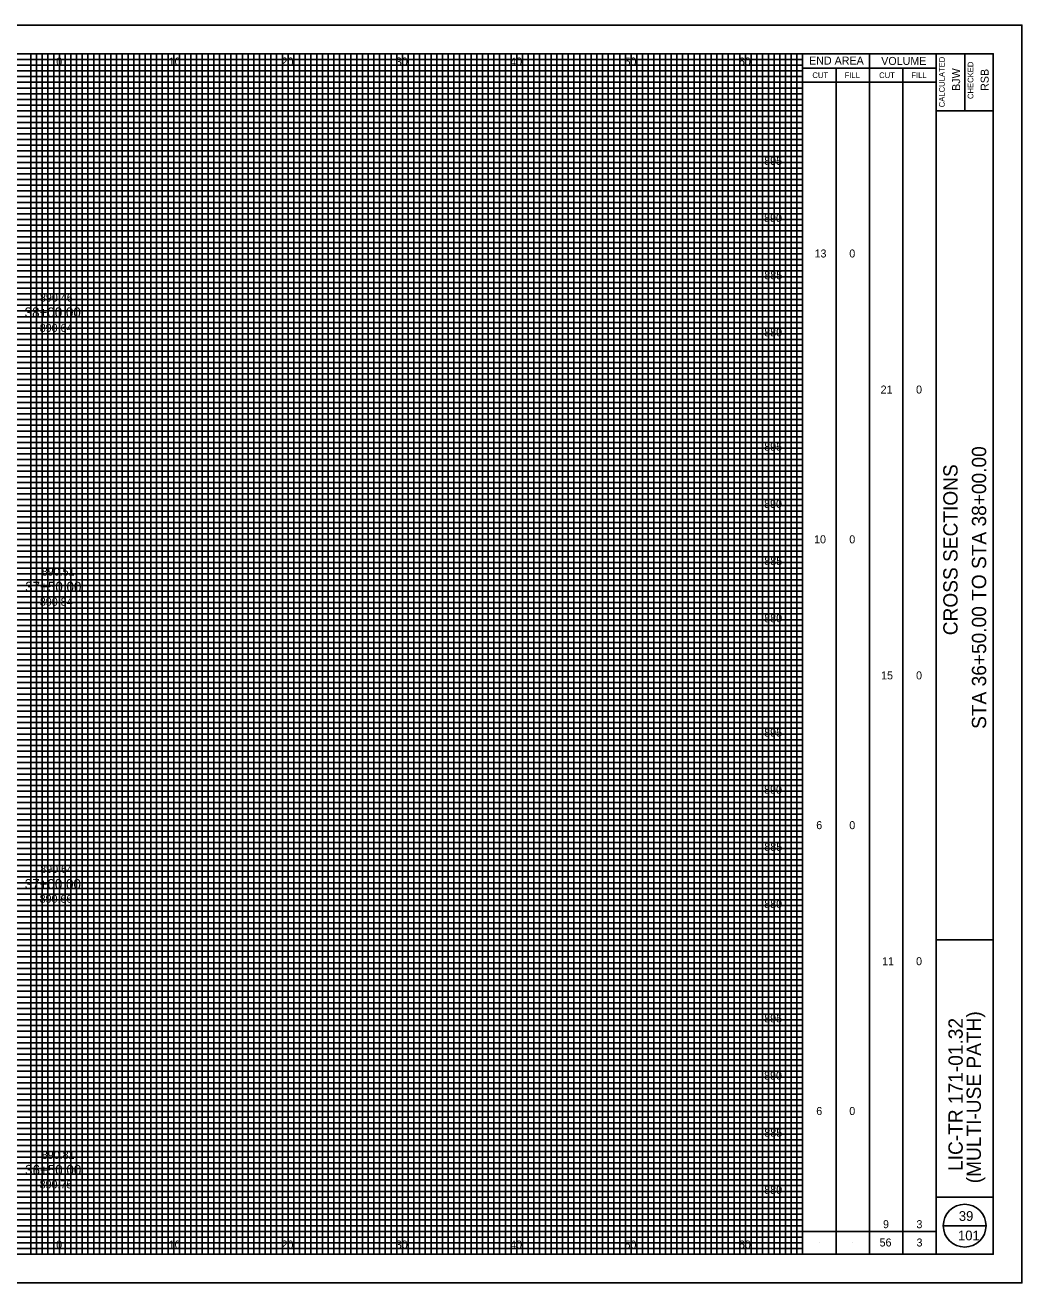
# Model space of a CAD drawing. Extents: x -10 to 160, y -2 to 2522.
# Drawn here: x 72.8 to 160, y 1262.5 to 1372.5 of the extents above; entities that cross this region are included whole.
import ezdxf

# ---------------------------------------------------------------- set-up
doc = ezdxf.new("R2010")
doc.units = 0
for name, color, linetype in [('GK_Cells', 7, 'Continuous'), ('GK_Patterns', 7, 'Continuous'), ('TX_P_10', 7, 'Continuous'), ('TX_X_10', 7, 'Continuous'), ('XS_P_Finished_Grade_Seeded', 7, 'Continuous'), ('XS_P_Pavt_Surface', 7, 'Continuous'), ('XS_P_Subgrade', 7, 'Continuous'), ('XS_X_Ground_Line', 7, 'Continuous')]:
    doc.layers.add(name, color=color, linetype=linetype)

msp = doc.modelspace()

# ---------------------------------------------------------------- linework, layer by layer
at = {"layer": 'GK_Cells'}
msp.add_lwpolyline([(-10, 1262.5), (160, 1262.5), (160, 1372.5), (-10, 1372.5)], close=True, dxfattribs=at)
at = {"layer": 'TX_P_10'}
for p, q in [((140.83, 1265), (140.83, 1370)), ((146.67, 1265), (146.67, 1370)), ((140.83, 1368.75), (152.5, 1368.75)), ((143.75, 1265), (143.75, 1368.75)), ((149.58, 1265), (149.58, 1368.75)), ((140.83, 1367.5), (152.5, 1367.5)), ((153.12, 1267.5), (156.88, 1267.5)), ((140.83, 1267), (152.5, 1267)), ((142.29, 1266), (142.29, 1266)), ((145.21, 1266), (145.21, 1266)), ((148.12, 1266), (148.12, 1266)), ((151.04, 1266), (151.04, 1266))]:
    msp.add_line(p, q, dxfattribs=at)
msp.add_circle((155, 1267.5), 1.87, dxfattribs=at)
at = {"layer": 'TX_X_10'}
for p, q in [((75.83, 1265), (75.83, 1370)), ((80.83, 1265), (80.83, 1370)), ((85.83, 1265), (85.83, 1370)), ((90.83, 1265), (90.83, 1370)), ((95.83, 1265), (95.83, 1370)), ((100.83, 1265), (100.83, 1370)), ((105.83, 1265), (105.83, 1370)), ((110.83, 1265), (110.83, 1370)), ((115.83, 1265), (115.83, 1370)), ((120.83, 1265), (120.83, 1370)), ((125.83, 1265), (125.83, 1370)), ((130.83, 1265), (130.83, 1370)), ((135.83, 1265), (135.83, 1370)), ((5.83, 1365), (140.83, 1365)), ((5.83, 1360), (140.83, 1360)), ((5.83, 1355), (140.83, 1355)), ((5.83, 1350), (140.83, 1350)), ((5.83, 1345), (140.83, 1345)), ((5.83, 1340), (140.83, 1340)), ((5.83, 1335), (140.83, 1335)), ((5.83, 1330), (140.83, 1330)), ((5.83, 1325), (140.83, 1325)), ((5.83, 1320), (140.83, 1320)), ((5.83, 1315), (140.83, 1315)), ((5.83, 1310), (140.83, 1310)), ((5.83, 1305), (140.83, 1305)), ((5.83, 1300), (140.83, 1300)), ((5.83, 1295), (140.83, 1295)), ((5.83, 1290), (140.83, 1290)), ((5.83, 1285), (140.83, 1285)), ((5.83, 1280), (140.83, 1280)), ((5.83, 1275), (140.83, 1275)), ((5.83, 1270), (140.83, 1270))]:
    msp.add_line(p, q, dxfattribs=at)
at = {"layer": 'XS_P_Pavt_Surface'}
for p, q in [((152.5, 1265), (152.5, 1370)), ((155, 1370), (155, 1365)), ((152.5, 1365), (157.5, 1365)), ((152.5, 1292.5), (157.5, 1292.5)), ((152.5, 1270), (157.5, 1270))]:
    msp.add_line(p, q, dxfattribs=at)
msp.add_lwpolyline([(0, 1370), (157.5, 1370), (157.5, 1265), (0, 1265)], close=True, dxfattribs=at)
at = {"layer": 'XS_X_Ground_Line'}
for p, q in [((5.83, 1369.5), (140.83, 1369.5)), ((73.33, 1265), (73.33, 1370)), ((73.83, 1265), (73.83, 1370)), ((74.33, 1265), (74.33, 1370)), ((74.83, 1265), (74.83, 1370)), ((75.33, 1265), (75.33, 1370)), ((76.33, 1265), (76.33, 1370)), ((76.83, 1265), (76.83, 1370)), ((77.33, 1265), (77.33, 1370)), ((77.83, 1265), (77.83, 1370)), ((78.33, 1265), (78.33, 1370)), ((78.83, 1265), (78.83, 1370)), ((79.33, 1265), (79.33, 1370)), ((79.83, 1265), (79.83, 1370)), ((80.33, 1265), (80.33, 1370)), ((81.33, 1265), (81.33, 1370)), ((81.83, 1265), (81.83, 1370)), ((82.33, 1265), (82.33, 1370)), ((82.83, 1265), (82.83, 1370)), ((83.33, 1265), (83.33, 1370)), ((83.83, 1265), (83.83, 1370)), ((84.33, 1265), (84.33, 1370)), ((84.83, 1265), (84.83, 1370)), ((85.33, 1265), (85.33, 1370)), ((86.33, 1265), (86.33, 1370)), ((86.83, 1265), (86.83, 1370)), ((87.33, 1265), (87.33, 1370)), ((87.83, 1265), (87.83, 1370)), ((88.33, 1265), (88.33, 1370)), ((88.83, 1265), (88.83, 1370)), ((89.33, 1265), (89.33, 1370)), ((89.83, 1265), (89.83, 1370)), ((90.33, 1265), (90.33, 1370)), ((91.33, 1265), (91.33, 1370)), ((91.83, 1265), (91.83, 1370)), ((92.33, 1265), (92.33, 1370)), ((92.83, 1265), (92.83, 1370)), ((93.33, 1265), (93.33, 1370)), ((93.83, 1265), (93.83, 1370)), ((94.33, 1265), (94.33, 1370)), ((94.83, 1265), (94.83, 1370)), ((95.33, 1265), (95.33, 1370)), ((96.33, 1265), (96.33, 1370)), ((96.83, 1265), (96.83, 1370)), ((97.33, 1265), (97.33, 1370)), ((97.83, 1265), (97.83, 1370)), ((98.33, 1265), (98.33, 1370)), ((98.83, 1265), (98.83, 1370)), ((99.33, 1265), (99.33, 1370)), ((99.83, 1265), (99.83, 1370)), ((100.33, 1265), (100.33, 1370)), ((101.33, 1265), (101.33, 1370)), ((101.83, 1265), (101.83, 1370)), ((102.33, 1265), (102.33, 1370)), ((102.83, 1265), (102.83, 1370)), ((103.33, 1265), (103.33, 1370)), ((103.83, 1265), (103.83, 1370)), ((104.33, 1265), (104.33, 1370)), ((104.83, 1265), (104.83, 1370)), ((105.33, 1265), (105.33, 1370)), ((106.33, 1265), (106.33, 1370)), ((106.83, 1265), (106.83, 1370)), ((107.33, 1265), (107.33, 1370)), ((107.83, 1265), (107.83, 1370)), ((108.33, 1265), (108.33, 1370)), ((108.83, 1265), (108.83, 1370)), ((109.33, 1265), (109.33, 1370)), ((109.83, 1265), (109.83, 1370)), ((110.33, 1265), (110.33, 1370)), ((111.33, 1265), (111.33, 1370)), ((111.83, 1265), (111.83, 1370)), ((112.33, 1265), (112.33, 1370)), ((112.83, 1265), (112.83, 1370)), ((113.33, 1265), (113.33, 1370)), ((113.83, 1265), (113.83, 1370)), ((114.33, 1265), (114.33, 1370)), ((114.83, 1265), (114.83, 1370)), ((115.33, 1265), (115.33, 1370)), ((116.33, 1265), (116.33, 1370)), ((116.83, 1265), (116.83, 1370)), ((117.33, 1265), (117.33, 1370)), ((117.83, 1265), (117.83, 1370)), ((118.33, 1265), (118.33, 1370)), ((118.83, 1265), (118.83, 1370)), ((119.33, 1265), (119.33, 1370)), ((119.83, 1265), (119.83, 1370)), ((120.33, 1265), (120.33, 1370)), ((121.33, 1265), (121.33, 1370)), ((121.83, 1265), (121.83, 1370)), ((122.33, 1265), (122.33, 1370)), ((122.83, 1265), (122.83, 1370)), ((123.33, 1265), (123.33, 1370)), ((123.83, 1265), (123.83, 1370)), ((124.33, 1265), (124.33, 1370)), ((124.83, 1265), (124.83, 1370)), ((125.33, 1265), (125.33, 1370)), ((126.33, 1265), (126.33, 1370)), ((126.83, 1265), (126.83, 1370)), ((127.33, 1265), (127.33, 1370)), ((127.83, 1265), (127.83, 1370)), ((128.33, 1265), (128.33, 1370)), ((128.83, 1265), (128.83, 1370)), ((129.33, 1265), (129.33, 1370)), ((129.83, 1265), (129.83, 1370)), ((130.33, 1265), (130.33, 1370)), ((131.33, 1265), (131.33, 1370)), ((131.83, 1265), (131.83, 1370)), ((132.33, 1265), (132.33, 1370)), ((132.83, 1265), (132.83, 1370)), ((133.33, 1265), (133.33, 1370)), ((133.83, 1265), (133.83, 1370)), ((134.33, 1265), (134.33, 1370)), ((134.83, 1265), (134.83, 1370)), ((135.33, 1265), (135.33, 1370)), ((136.33, 1265), (136.33, 1370)), ((136.83, 1265), (136.83, 1370)), ((137.33, 1265), (137.33, 1370)), ((137.83, 1265), (137.83, 1370)), ((138.33, 1265), (138.33, 1370)), ((138.83, 1265), (138.83, 1370)), ((139.33, 1265), (139.33, 1370)), ((139.83, 1265), (139.83, 1370)), ((140.33, 1265), (140.33, 1370)), ((5.83, 1369), (140.83, 1369)), ((5.83, 1368.5), (140.83, 1368.5)), ((5.83, 1368), (140.83, 1368)), ((5.83, 1367.5), (140.83, 1367.5)), ((5.83, 1367), (140.83, 1367)), ((5.83, 1366.5), (140.83, 1366.5)), ((5.83, 1366), (140.83, 1366)), ((5.83, 1365.5), (140.83, 1365.5)), ((5.83, 1364.5), (140.83, 1364.5)), ((5.83, 1364), (140.83, 1364)), ((5.83, 1363.5), (140.83, 1363.5)), ((5.83, 1363), (140.83, 1363)), ((5.83, 1362.5), (140.83, 1362.5)), ((5.83, 1362), (140.83, 1362)), ((5.83, 1361.5), (140.83, 1361.5)), ((5.83, 1361), (140.83, 1361)), ((5.83, 1360.5), (140.83, 1360.5)), ((5.83, 1359.5), (140.83, 1359.5)), ((5.83, 1359), (140.83, 1359)), ((5.83, 1358.5), (140.83, 1358.5)), ((5.83, 1358), (140.83, 1358)), ((5.83, 1357.5), (140.83, 1357.5)), ((5.83, 1357), (140.83, 1357)), ((5.83, 1356.5), (140.83, 1356.5)), ((5.83, 1356), (140.83, 1356)), ((5.83, 1355.5), (140.83, 1355.5)), ((5.83, 1354.5), (140.83, 1354.5)), ((5.83, 1354), (140.83, 1354)), ((5.83, 1353.5), (140.83, 1353.5)), ((5.83, 1353), (140.83, 1353)), ((5.83, 1352.5), (140.83, 1352.5)), ((5.83, 1352), (140.83, 1352)), ((5.83, 1351.5), (140.83, 1351.5)), ((5.83, 1351), (140.83, 1351)), ((5.83, 1350.5), (140.83, 1350.5)), ((5.83, 1349.5), (140.83, 1349.5)), ((5.83, 1349), (140.83, 1349)), ((5.83, 1348.5), (140.83, 1348.5)), ((5.83, 1348), (140.83, 1348)), ((5.83, 1347.5), (140.83, 1347.5)), ((5.83, 1347), (140.83, 1347)), ((5.83, 1346.5), (140.83, 1346.5)), ((5.83, 1346), (140.83, 1346)), ((5.83, 1345.5), (140.83, 1345.5)), ((5.83, 1344.5), (140.83, 1344.5)), ((5.83, 1344), (140.83, 1344)), ((5.83, 1343.5), (140.83, 1343.5)), ((5.83, 1343), (140.83, 1343)), ((5.83, 1342.5), (140.83, 1342.5)), ((5.83, 1342), (140.83, 1342)), ((5.83, 1341.5), (140.83, 1341.5)), ((5.83, 1341), (140.83, 1341)), ((5.83, 1340.5), (140.83, 1340.5)), ((5.83, 1339.5), (140.83, 1339.5)), ((5.83, 1339), (140.83, 1339)), ((5.83, 1338.5), (140.83, 1338.5)), ((5.83, 1338), (140.83, 1338)), ((5.83, 1337.5), (140.83, 1337.5)), ((5.83, 1337), (140.83, 1337)), ((5.83, 1336.5), (140.83, 1336.5)), ((5.83, 1336), (140.83, 1336)), ((5.83, 1335.5), (140.83, 1335.5)), ((5.83, 1334.5), (140.83, 1334.5)), ((5.83, 1334), (140.83, 1334)), ((5.83, 1333.5), (140.83, 1333.5)), ((5.83, 1333), (140.83, 1333)), ((5.83, 1332.5), (140.83, 1332.5)), ((5.83, 1332), (140.83, 1332)), ((5.83, 1331.5), (140.83, 1331.5)), ((5.83, 1331), (140.83, 1331)), ((5.83, 1330.5), (140.83, 1330.5)), ((5.83, 1329.5), (140.83, 1329.5)), ((5.83, 1329), (140.83, 1329)), ((5.83, 1328.5), (140.83, 1328.5)), ((5.83, 1328), (140.83, 1328)), ((5.83, 1327.5), (140.83, 1327.5)), ((5.83, 1327), (140.83, 1327)), ((5.83, 1326.5), (140.83, 1326.5)), ((5.83, 1326), (140.83, 1326)), ((5.83, 1325.5), (140.83, 1325.5)), ((5.83, 1324.5), (140.83, 1324.5)), ((5.83, 1324), (140.83, 1324)), ((5.83, 1323.5), (140.83, 1323.5)), ((5.83, 1323), (140.83, 1323)), ((5.83, 1322.5), (140.83, 1322.5)), ((5.83, 1322), (140.83, 1322)), ((5.83, 1321.5), (140.83, 1321.5)), ((5.83, 1321), (140.83, 1321)), ((5.83, 1320.5), (140.83, 1320.5)), ((5.83, 1319.5), (140.83, 1319.5)), ((5.83, 1319), (140.83, 1319)), ((5.83, 1318.5), (140.83, 1318.5)), ((5.83, 1318), (140.83, 1318)), ((5.83, 1317.5), (140.83, 1317.5)), ((5.83, 1317), (140.83, 1317)), ((5.83, 1316.5), (140.83, 1316.5)), ((5.83, 1316), (140.83, 1316)), ((5.83, 1315.5), (140.83, 1315.5)), ((5.83, 1314.5), (140.83, 1314.5)), ((5.83, 1314), (140.83, 1314)), ((5.83, 1313.5), (140.83, 1313.5)), ((5.83, 1313), (140.83, 1313)), ((5.83, 1312.5), (140.83, 1312.5)), ((5.83, 1312), (140.83, 1312)), ((5.83, 1311.5), (140.83, 1311.5)), ((5.83, 1311), (140.83, 1311)), ((5.83, 1310.5), (140.83, 1310.5)), ((5.83, 1309.5), (140.83, 1309.5)), ((5.83, 1309), (140.83, 1309)), ((5.83, 1308.5), (140.83, 1308.5)), ((5.83, 1308), (140.83, 1308)), ((5.83, 1307.5), (140.83, 1307.5)), ((5.83, 1307), (140.83, 1307)), ((5.83, 1306.5), (140.83, 1306.5)), ((5.83, 1306), (140.83, 1306)), ((5.83, 1305.5), (140.83, 1305.5)), ((5.83, 1304.5), (140.83, 1304.5)), ((5.83, 1304), (140.83, 1304)), ((5.83, 1303.5), (140.83, 1303.5)), ((5.83, 1303), (140.83, 1303)), ((5.83, 1302.5), (140.83, 1302.5)), ((5.83, 1302), (140.83, 1302)), ((5.83, 1301.5), (140.83, 1301.5)), ((5.83, 1301), (140.83, 1301)), ((5.83, 1300.5), (140.83, 1300.5)), ((5.83, 1299.5), (140.83, 1299.5)), ((5.83, 1299), (140.83, 1299)), ((5.83, 1298.5), (140.83, 1298.5)), ((5.83, 1298), (140.83, 1298)), ((5.83, 1297.5), (140.83, 1297.5)), ((5.83, 1297), (140.83, 1297)), ((5.83, 1296.5), (140.83, 1296.5)), ((5.83, 1296), (140.83, 1296)), ((5.83, 1295.5), (140.83, 1295.5)), ((5.83, 1294.5), (140.83, 1294.5)), ((5.83, 1294), (140.83, 1294)), ((5.83, 1293.5), (140.83, 1293.5)), ((5.83, 1293), (140.83, 1293)), ((5.83, 1292.5), (140.83, 1292.5)), ((5.83, 1292), (140.83, 1292)), ((5.83, 1291.5), (140.83, 1291.5)), ((5.83, 1291), (140.83, 1291)), ((5.83, 1290.5), (140.83, 1290.5)), ((5.83, 1289.5), (140.83, 1289.5)), ((5.83, 1289), (140.83, 1289)), ((5.83, 1288.5), (140.83, 1288.5)), ((5.83, 1288), (140.83, 1288)), ((5.83, 1287.5), (140.83, 1287.5)), ((5.83, 1287), (140.83, 1287)), ((5.83, 1286.5), (140.83, 1286.5)), ((5.83, 1286), (140.83, 1286)), ((5.83, 1285.5), (140.83, 1285.5)), ((5.83, 1284.5), (140.83, 1284.5)), ((5.83, 1284), (140.83, 1284)), ((5.83, 1283.5), (140.83, 1283.5)), ((5.83, 1283), (140.83, 1283)), ((5.83, 1282.5), (140.83, 1282.5)), ((5.83, 1282), (140.83, 1282)), ((5.83, 1281.5), (140.83, 1281.5)), ((5.83, 1281), (140.83, 1281)), ((5.83, 1280.5), (140.83, 1280.5)), ((5.83, 1279.5), (140.83, 1279.5)), ((5.83, 1279), (140.83, 1279)), ((5.83, 1278.5), (140.83, 1278.5)), ((5.83, 1278), (140.83, 1278)), ((5.83, 1277.5), (140.83, 1277.5)), ((5.83, 1277), (140.83, 1277)), ((5.83, 1276.5), (140.83, 1276.5)), ((5.83, 1276), (140.83, 1276)), ((5.83, 1275.5), (140.83, 1275.5)), ((5.83, 1274.5), (140.83, 1274.5)), ((5.83, 1274), (140.83, 1274)), ((5.83, 1273.5), (140.83, 1273.5)), ((5.83, 1273), (140.83, 1273)), ((5.83, 1272.5), (140.83, 1272.5)), ((5.83, 1272), (140.83, 1272)), ((5.83, 1271.5), (140.83, 1271.5)), ((5.83, 1271), (140.83, 1271)), ((5.83, 1270.5), (140.83, 1270.5)), ((5.83, 1269.5), (140.83, 1269.5)), ((5.83, 1269), (140.83, 1269)), ((5.83, 1268.5), (140.83, 1268.5)), ((5.83, 1268), (140.83, 1268)), ((5.83, 1267.5), (140.83, 1267.5)), ((5.83, 1267), (140.83, 1267)), ((5.83, 1266.5), (140.83, 1266.5)), ((5.83, 1266), (140.83, 1266)), ((5.83, 1265.5), (140.83, 1265.5))]:
    msp.add_line(p, q, dxfattribs=at)

# ---------------------------------------------------------------- texts
at = {"layer": 'GK_Patterns'}
for s, height, p in [('0', 0.7, (75.55, 1368.97)), ('0', 0.7, (75.55, 1368.97)), ('10', 0.7, (85.39, 1368.97)), ('20', 0.7, (95.26, 1368.97)), ('30', 0.7, (105.25, 1368.97)), ('40', 0.7, (115.25, 1368.97)), ('50', 0.7, (125.25, 1368.97)), ('60', 0.7, (135.25, 1368.97)), ('895', 0.7, (137.47, 1360.28)), ('890', 0.7, (137.46, 1355.28)), ('13', 0.7, (141.87, 1352.18)), ('0', 0.7, (144.91, 1352.18)), ('885', 0.7, (137.48, 1350.28)), ('38+00.00', 0.875, (72.79, 1346.94)), ('880', 0.7, (137.47, 1345.28)), ('21', 0.7, (147.65, 1340.28)), ('0', 0.7, (150.75, 1340.28)), ('895', 0.7, (137.47, 1335.28)), ('890', 0.7, (137.46, 1330.28)), ('10', 0.7, (141.83, 1327.18)), ('0', 0.7, (144.91, 1327.18)), ('885', 0.7, (137.48, 1325.28)), ('37+50.00', 0.875, (72.84, 1322.94)), ('880', 0.7, (137.47, 1320.28)), ('15', 0.7, (147.69, 1315.28)), ('0', 0.7, (150.75, 1315.28)), ('895', 0.7, (137.47, 1310.28)), ('890', 0.7, (137.46, 1305.28)), ('6', 0.7, (142.02, 1302.18)), ('0', 0.7, (144.91, 1302.18)), ('885', 0.7, (137.48, 1300.28)), ('37+00.00', 0.875, (72.8, 1296.94)), ('880', 0.7, (137.47, 1295.28)), ('11', 0.7, (147.78, 1290.28)), ('0', 0.7, (150.75, 1290.28)), ('895', 0.7, (137.47, 1285.28)), ('890', 0.7, (137.46, 1280.28)), ('6', 0.7, (142.02, 1277.18)), ('0', 0.7, (144.91, 1277.18)), ('885', 0.7, (137.48, 1275.28)), ('36+50.00', 0.875, (72.83, 1271.94)), ('880', 0.7, (137.47, 1270.28)), ('9', 0.7, (147.86, 1267.28)), ('3', 0.7, (150.78, 1267.28)), ('0', 0.7, (75.55, 1265.5)), ('0', 0.7, (75.55, 1265.5)), ('10', 0.7, (85.39, 1265.5)), ('20', 0.7, (95.26, 1265.5)), ('30', 0.7, (105.25, 1265.5)), ('40', 0.7, (115.25, 1265.5)), ('50', 0.7, (125.25, 1265.5)), ('60', 0.7, (135.25, 1265.5)), ('56', 0.7, (147.56, 1265.68)), ('3', 0.7, (150.79, 1265.68))]:
    msp.add_text(s, height=height, dxfattribs=at).set_placement(p)
at = {"layer": 'TX_P_10'}
for s, height, p in [('END AREA', 0.7, (141.39, 1369.05)), ('VOLUME', 0.7, (147.7, 1369.02)), ('CUT', 0.5, (141.68, 1367.87)), ('FILL', 0.5, (144.5, 1367.87)), ('CUT', 0.5, (147.52, 1367.87)), ('FILL', 0.5, (150.34, 1367.87)), ('39', 0.85, (154.49, 1267.92)), ('101', 0.85, (154.42, 1266.22))]:
    msp.add_text(s, height=height, dxfattribs=at).set_placement(p)
for s, height, p in [('CALCULATED', 0.5, (153.26, 1365.32)), ('BJW', 0.7, (154.6, 1366.75)), ('CHECKED', 0.5, (155.76, 1366.04)), ('RSB', 0.7, (157.1, 1366.75)), ('STA 36+50.00 TO STA 38+00.00', 1.25, (156.88, 1310.95)), ('CROSS SECTIONS', 1.25, (154.38, 1319.14)), ('(MULTI-USE PATH)', 1.25, (156.42, 1271.21)), ('LIC-TR 171-01.32', 1.25, (154.83, 1272.29))]:
    msp.add_text(s, height=height, rotation=90, dxfattribs=at).set_placement(p)
at = {"layer": 'XS_P_Finished_Grade_Seeded'}
for s, p in [('890.64', (74.11, 1345.67)), ('890.84', (74.12, 1321.72)), ('890.66', (74.1, 1295.74)), ('890.75', (74.1, 1270.76))]:
    msp.add_text(s, height=0.7, dxfattribs=at).set_placement(p)
at = {"layer": 'XS_P_Subgrade'}
for s, p in [('890.46', (74.13, 1348.32)), ('890.51', (74.29, 1324.36)), ('890.64', (74.15, 1298.35)), ('890.81', (74.29, 1273.34))]:
    msp.add_text(s, height=0.7, dxfattribs=at).set_placement(p)

doc.saveas('drawing.dxf')
